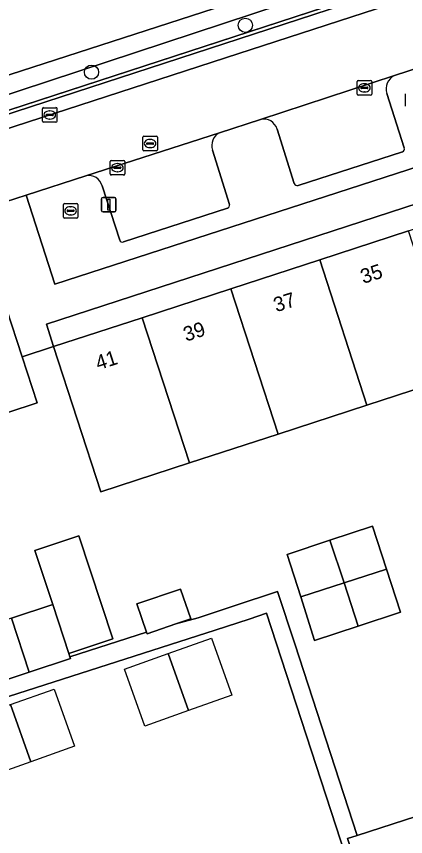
# Model space of a CAD drawing. Extents: x 158086 to 159499, y 382904 to 383981.
# Drawn here: x 159347.8 to 159374.5, y 382985.9 to 383042.2 of the extents above; entities that cross this region are included whole.
import ezdxf

# ---------------------------------------------------------------- set-up
doc = ezdxf.new("R2010")
doc.units = 0
for name, color, linetype in [('IMGEO_Boom', 7, 'Continuous'), ('IMGEO_Erf', 7, 'Continuous'), ('IMGEO_Groenvoorziening', 7, 'Continuous'), ('IMGEO_Haag', 7, 'Continuous'), ('IMGEO_Hek', 7, 'Continuous'), ('IMGEO_Kolk', 7, 'Continuous'), ('IMGEO_Lichtmast', 7, 'Continuous'), ('IMGEO_Pand', 7, 'Continuous'), ('IMGEO_Pand_nummerreeks', 7, 'Continuous'), ('IMGEO_Pand_vergunning_verleend', 7, 'Continuous'), ('IMGEO_Parkeervlak_open', 7, 'Continuous'), ('IMGEO_Rijbaan_lokaal_open', 7, 'Continuous'), ('IMGEO_Rioolput', 7, 'Continuous'), ('IMGEO_Voetpad_open', 7, 'Continuous')]:
    doc.layers.add(name, color=color, linetype=linetype)

msp = doc.modelspace()

# ---------------------------------------------------------------- linework, layer by layer
at = {"layer": 'IMGEO_Boom'}
for centre in [(159363.541, 383041.571), (159352.978, 383038.354)]:
    msp.add_circle(centre, 0.489, dxfattribs=at)
at = {"layer": 'IMGEO_Erf'}
for points in [[(159374.739, 383027.453), (159380.822, 383029.434), (159380.323, 383030.961), (159349.879, 383021.061), (159350.38, 383019.518), (159356.463, 383021.5), (159362.555, 383023.484), (159368.647, 383025.468)], [(159372.282, 383007.198), (159373.239, 383004.248), (159374.196, 383001.297), (159371.296, 383000.34), (159368.297, 382999.351), (159367.343, 383002.335), (159366.411, 383005.253), (159369.347, 383006.226)]]:
    msp.add_lwpolyline(points, close=True, dxfattribs=at)
for points in [[(159377.986, 383017.479), (159371.893, 383015.496), (159365.801, 383013.513), (159359.708, 383011.53), (159353.616, 383009.547), (159350.38, 383019.518), (159348.223, 383018.815), (159349.255, 383015.652), (159343.315, 383013.715)], [(159347.492, 383000.881), (159350.315, 383001.812), (159349.09, 383005.529), (159352.115, 383006.526), (159354.447, 382999.455), (159351.422, 382998.457), (159351.499, 382998.223), (159356.752, 382999.92), (159356.76, 382999.923), (159356.103, 383001.857), (159359.095, 383002.874), (159359.79, 383000.829), (159358.774, 383000.484), (159360.293, 383000.894), (159362.777, 383001.719), (159365.759, 383002.709), (159366.932, 382999.117), (159371.228, 382985.965), (159376.085, 382987.546)], [(159337.523, 382963.484), (159373.472, 382975.264), (159368.41, 382990.764), (159364.998, 383001.211), (159363.796, 383000.817), (159361.473, 383000.053), (159332.496, 382990.769)]]:
    msp.add_lwpolyline(points, dxfattribs=at)
at = {"layer": 'IMGEO_Groenvoorziening'}
for points in [[(159394.591, 383061.6), (159382.08, 383100.028), (159376.442, 383117.825), (159376.239, 383117.76), (159377.099, 383115.09), (159382.015, 383099.425), (159394.354, 383061.521), (159394.742, 383059.92), (159394.852, 383058.864), (159394.851, 383057.802), (159394.74, 383056.747), (159394.518, 383055.708), (159394.189, 383054.699), (159393.757, 383053.729), (159392.761, 383052.242), (159392.064, 383051.469), (159391.291, 383050.772), (159390.448, 383050.16), (159389.547, 383049.64), (159388.596, 383049.216), (159285.231, 383015.529), (159284.949, 383016.331), (159234.68, 383000)], [(159262.51, 383080.083), (159284.422, 383017.829), (159391.668, 383052.529)], [(159390.174, 383050.984), (159291.731, 383018.535), (159284.949, 383016.331), (159285.231, 383015.529), (159388.596, 383049.216)], [(159238.374, 383000), (159388.686, 383048.983)], [(159352.587, 383031.228), (159348.487, 383029.908), (159350.459, 383023.804), (159379.576, 383033.227), (159377.578, 383039.358), (159373.781, 383038.118)], [(159373.262, 383036.89), (159374.454, 383033.155)], [(159364.581, 383035.112), (159361.766, 383034.2)], [(159366.902, 383030.709), (159365.725, 383034.446)], [(159361.289, 383032.998), (159362.451, 383029.275)], [(159374.323, 383032.889), (159367.17, 383030.571)], [(159354.914, 383026.819), (159353.721, 383030.547)], [(159362.326, 383029.01), (159355.176, 383026.708)]]:
    msp.add_lwpolyline(points, dxfattribs=at)
msp.add_lwpolyline([(159284.422, 383017.829), (159284.949, 383016.331), (159291.731, 383018.535), (159390.174, 383050.984), (159391.668, 383052.529)], close=True, dxfattribs=at)
for centre, radius, start, end in [((159374.201, 383037.217), 0.994, 114.9778, 199.2006), ((159364.792, 383034.159), 0.976, 17.0907, 102.4961), ((159362.233, 383033.319), 0.997, 117.9444, 198.7654), ((159374.248, 383033.091), 0.216, 290.3169, 17.2444), ((159352.795, 383030.289), 0.962, 15.5538, 102.4741), ((159367.113, 383030.79), 0.227, 201.0581, 284.4517), ((159362.244, 383029.211), 0.217, 292.2042, 17.2894), ((159355.09, 383026.87), 0.183, 196.1501, 297.9286)]:
    msp.add_arc(centre, radius, start, end, dxfattribs=at)
at = {"layer": 'IMGEO_Haag'}
for points in [[(159394.591, 383061.6), (159382.08, 383100.028), (159376.442, 383117.825), (159376.239, 383117.76), (159377.099, 383115.09), (159382.015, 383099.425), (159394.354, 383061.521), (159394.742, 383059.92), (159394.852, 383058.864), (159394.851, 383057.802), (159394.74, 383056.747), (159394.518, 383055.708), (159394.189, 383054.699), (159393.757, 383053.729), (159392.761, 383052.242), (159392.064, 383051.469), (159391.291, 383050.772), (159390.448, 383050.16), (159389.547, 383049.64), (159388.596, 383049.216), (159285.231, 383015.529), (159284.949, 383016.331), (159234.68, 383000)], [(159390.174, 383050.984), (159291.731, 383018.535), (159284.949, 383016.331), (159285.231, 383015.529), (159388.596, 383049.216)], [(159238.374, 383000), (159388.686, 383048.983)]]:
    msp.add_lwpolyline(points, dxfattribs=at)
at = {"layer": 'IMGEO_Hek'}
msp.add_lwpolyline([(159377.099, 383115.09), (159382.015, 383099.425), (159394.354, 383061.521), (159394.742, 383059.92), (159394.852, 383058.864), (159394.851, 383057.802), (159394.74, 383056.747), (159394.518, 383055.708), (159394.189, 383054.699), (159393.757, 383053.729), (159392.761, 383052.242), (159392.064, 383051.469), (159391.291, 383050.772), (159390.448, 383050.16), (159389.547, 383049.64), (159388.596, 383049.216), (159337.033, 383032.412), (159285.231, 383015.529)], dxfattribs=at)
at = {"layer": 'IMGEO_Kolk'}
for p, q in [((159371.213, 383036.85), (159371.213, 383037.702)), ((159371.288, 383037.776), (159372.14, 383037.776)), ((159371.515, 383037.319), (159371.913, 383037.319)), ((159371.701, 383037.556), (159371.726, 383037.556)), ((159372.214, 383037.702), (159372.214, 383036.85)), ((159372.14, 383036.776), (159371.288, 383036.776)), ((159371.472, 383037.27), (159371.472, 383037.282)), ((159371.91, 383037.233), (159371.512, 383037.233)), ((159371.724, 383036.996), (159371.699, 383036.996)), ((159371.956, 383037.282), (159371.956, 383037.27)), ((159374.543, 383036.02), (159374.543, 383036.872)), ((159349.61, 383034.991), (159349.61, 383035.843)), ((159349.685, 383035.917), (159350.537, 383035.917)), ((159350.098, 383035.697), (159350.123, 383035.697)), ((159350.611, 383035.843), (159350.611, 383034.991)), ((159349.869, 383035.411), (159349.869, 383035.423)), ((159350.307, 383035.374), (159349.909, 383035.374)), ((159349.912, 383035.46), (159350.31, 383035.46)), ((159350.121, 383035.137), (159350.096, 383035.137)), ((159350.353, 383035.423), (159350.353, 383035.411)), ((159350.537, 383034.917), (159349.685, 383034.917)), ((159354.331, 383032.296), (159355.183, 383032.296)), ((159354.256, 383031.37), (159354.256, 383032.222)), ((159354.515, 383031.79), (159354.515, 383031.802)), ((159354.953, 383031.753), (159354.555, 383031.753)), ((159354.558, 383031.839), (159354.956, 383031.839)), ((159354.744, 383032.076), (159354.769, 383032.076)), ((159354.999, 383031.802), (159354.999, 383031.79)), ((159355.257, 383032.222), (159355.257, 383031.37)), ((159355.183, 383031.296), (159354.331, 383031.296)), ((159354.767, 383031.516), (159354.742, 383031.516)), ((159351.047, 383028.412), (159351.047, 383029.264)), ((159351.122, 383029.338), (159351.974, 383029.338)), ((159351.349, 383028.881), (159351.747, 383028.881)), ((159351.535, 383029.118), (159351.56, 383029.118)), ((159352.048, 383029.264), (159352.048, 383028.412)), ((159351.974, 383028.338), (159351.122, 383028.338)), ((159351.306, 383028.832), (159351.306, 383028.844)), ((159351.744, 383028.795), (159351.346, 383028.795)), ((159351.558, 383028.558), (159351.533, 383028.558)), ((159351.79, 383028.844), (159351.79, 383028.832))]:
    msp.add_line(p, q, dxfattribs=at)
for points in [[(159371.213, 383036.85), (159371.213, 383037.702)], [(159371.288, 383037.776), (159372.14, 383037.776)], [(159372.214, 383037.702), (159372.214, 383036.85)], [(159372.14, 383036.776), (159371.288, 383036.776)], [(159374.543, 383036.02), (159374.543, 383036.872)], [(159349.61, 383034.991), (159349.61, 383035.843)], [(159349.685, 383035.917), (159350.537, 383035.917)], [(159350.611, 383035.843), (159350.611, 383034.991)], [(159350.537, 383034.917), (159349.685, 383034.917)], [(159354.331, 383032.296), (159355.183, 383032.296)], [(159354.256, 383031.37), (159354.256, 383032.222)], [(159355.257, 383032.222), (159355.257, 383031.37)], [(159355.183, 383031.296), (159354.331, 383031.296)], [(159351.047, 383028.412), (159351.047, 383029.264)], [(159351.122, 383029.338), (159351.974, 383029.338)], [(159352.048, 383029.264), (159352.048, 383028.412)], [(159351.974, 383028.338), (159351.122, 383028.338)]]:
    msp.add_lwpolyline(points, dxfattribs=at)
for centre, radius, start, end in [((159371.29, 383037.7), 0.0765, 91.552, 178.448), ((159371.29, 383037.7), 0.0765, 91.552, 178.448), ((159371.512, 383037.279), 0.0403, 85.8775, 175.7526), ((159371.917, 383037.281), 0.0386, 1.7309, 96.639), ((159372.138, 383037.7), 0.0765, 1.552, 88.448), ((159372.138, 383037.7), 0.0765, 1.552, 88.448), ((159371.29, 383036.852), 0.0765, 181.552, 268.448), ((159371.29, 383036.852), 0.0765, 181.552, 268.448), ((159371.509, 383037.269), 0.0366, 178.938, 274.7102), ((159371.913, 383037.276), 0.043, 264.8664, 352.4533), ((159372.138, 383036.852), 0.0765, 271.552, 358.448), ((159372.138, 383036.852), 0.0765, 271.552, 358.448), ((159349.687, 383035.841), 0.0765, 91.552, 178.448), ((159349.687, 383035.841), 0.0765, 91.552, 178.448), ((159350.535, 383035.841), 0.0765, 1.552, 88.448), ((159350.535, 383035.841), 0.0765, 1.552, 88.448), ((159349.909, 383035.42), 0.0403, 85.8775, 175.7526), ((159349.906, 383035.41), 0.0366, 178.938, 274.7102), ((159350.31, 383035.417), 0.043, 264.8664, 352.4533), ((159350.314, 383035.422), 0.0386, 1.7309, 96.639), ((159349.687, 383034.993), 0.0765, 181.552, 268.448), ((159349.687, 383034.993), 0.0765, 181.552, 268.448), ((159350.535, 383034.993), 0.0765, 271.552, 358.448), ((159350.535, 383034.993), 0.0765, 271.552, 358.448), ((159354.333, 383032.22), 0.0765, 91.552, 178.448), ((159354.333, 383032.22), 0.0765, 91.552, 178.448), ((159355.181, 383032.22), 0.0765, 1.552, 88.448), ((159355.181, 383032.22), 0.0765, 1.552, 88.448), ((159354.555, 383031.799), 0.0403, 85.8775, 175.7526), ((159354.552, 383031.789), 0.0366, 178.938, 274.7102), ((159354.956, 383031.796), 0.043, 264.8664, 352.4533), ((159354.96, 383031.801), 0.0386, 1.7309, 96.639), ((159354.333, 383031.372), 0.0765, 181.552, 268.448), ((159354.333, 383031.372), 0.0765, 181.552, 268.448), ((159355.181, 383031.372), 0.0765, 271.552, 358.448), ((159355.181, 383031.372), 0.0765, 271.552, 358.448), ((159351.124, 383029.262), 0.0765, 91.552, 178.448), ((159351.124, 383029.262), 0.0765, 91.552, 178.448), ((159351.346, 383028.841), 0.0403, 85.8775, 175.7526), ((159351.751, 383028.843), 0.0386, 1.7309, 96.639), ((159351.972, 383029.262), 0.0765, 1.552, 88.448), ((159351.972, 383029.262), 0.0765, 1.552, 88.448), ((159351.124, 383028.414), 0.0765, 181.552, 268.448), ((159351.124, 383028.414), 0.0765, 181.552, 268.448), ((159351.343, 383028.831), 0.0366, 178.938, 274.7102), ((159351.747, 383028.838), 0.043, 264.8664, 352.4533), ((159351.972, 383028.414), 0.0765, 271.552, 358.448), ((159351.972, 383028.414), 0.0765, 271.552, 358.448)]:
    msp.add_arc(centre, radius, start, end, dxfattribs=at)
for centre, major_axis, ratio, start_param, end_param in [((159371.7, 383037.276), (-0.387, 0.002), 0.722429, 4.712389, 7.853982), ((159371.725, 383037.276), (-0.39, 0.002), 0.717154, 1.570796, 4.712389), ((159350.097, 383035.417), (-0.387, 0.002), 0.722429, 4.712389, 7.853982), ((159350.122, 383035.417), (-0.39, 0.002), 0.717154, 1.570796, 4.712389), ((159354.743, 383031.796), (-0.387, 0.002), 0.722429, 4.712389, 7.853982), ((159354.768, 383031.796), (-0.39, 0.002), 0.717154, 1.570796, 4.712389), ((159351.534, 383028.838), (-0.387, 0.002), 0.722429, 4.712389, 7.853982), ((159351.559, 383028.838), (-0.39, 0.002), 0.717154, 1.570796, 4.712389)]:
    msp.add_ellipse(centre, major_axis=major_axis, ratio=ratio, start_param=start_param, end_param=end_param, dxfattribs=at)
at = {"layer": 'IMGEO_Lichtmast'}
for p, q in [((159353.67, 383028.859), (159353.67, 383029.659)), ((159353.67, 383029.659), (159353.67, 383028.859)), ((159353.77, 383029.759), (159354.56, 383029.759)), ((159354.56, 383029.759), (159353.77, 383029.759)), ((159354.66, 383029.659), (159354.66, 383028.859)), ((159354.66, 383028.859), (159354.66, 383029.659)), ((159354.56, 383028.759), (159353.77, 383028.759)), ((159353.77, 383028.759), (159354.56, 383028.759))]:
    msp.add_line(p, q, dxfattribs=at)
msp.add_lwpolyline([(159354.09, 383029.634), (159354.24, 383029.634), (159354.24, 383028.884), (159354.09, 383028.884), (159354.09, 383029.634)], dxfattribs=at)
for centre, start, end in [((159353.77, 383029.659), 90, 180), ((159353.77, 383029.659), 90, 180), ((159354.56, 383029.659), 0, 90), ((159354.56, 383029.659), 360, 90), ((159353.77, 383028.859), 180, 270), ((159353.77, 383028.859), 180, 270), ((159354.56, 383028.859), 270, 0), ((159354.56, 383028.859), 270, 0)]:
    msp.add_arc(centre, 0.1, start, end, dxfattribs=at)
at = {"layer": 'IMGEO_Pand'}
for points in [[(159374.739, 383027.453), (159368.647, 383025.468), (159371.893, 383015.496), (159377.986, 383017.479)], [(159368.647, 383025.468), (159362.555, 383023.484), (159365.801, 383013.513), (159371.893, 383015.496)], [(159362.555, 383023.484), (159356.463, 383021.5), (159359.708, 383011.53), (159365.801, 383013.513)], [(159348.223, 383018.815), (159347.146, 383022.117), (159346.978, 383022.63), (159341.04, 383020.694), (159343.315, 383013.715), (159349.255, 383015.652)], [(159356.463, 383021.5), (159350.38, 383019.518), (159353.616, 383009.547), (159359.708, 383011.53)], [(159372.282, 383007.198), (159369.347, 383006.226), (159370.316, 383003.299), (159373.239, 383004.248)], [(159350.315, 383001.812), (159351.422, 382998.457), (159354.447, 382999.455), (159352.115, 383006.526), (159349.09, 383005.529)], [(159369.347, 383006.226), (159366.411, 383005.253), (159367.343, 383002.335), (159370.316, 383003.299)], [(159373.239, 383004.248), (159370.316, 383003.299), (159371.296, 383000.34), (159374.196, 383001.297)], [(159370.316, 383003.299), (159367.343, 383002.335), (159368.297, 382999.351), (159371.296, 383000.34)], [(159356.103, 383001.857), (159356.76, 382999.923), (159356.798, 382999.812), (159358.774, 383000.484), (159359.79, 383000.829), (159359.095, 383002.874)], [(159350.315, 383001.812), (159347.492, 383000.881), (159348.705, 382997.17), (159351.538, 382998.104), (159351.499, 382998.223), (159351.422, 382998.457)], [(159347.492, 383000.881), (159344.669, 382999.951), (159345.841, 382996.396), (159345.892, 382996.242), (159348.705, 382997.17)], [(159376.085, 382987.546), (159371.228, 382985.965), (159370.553, 382985.745), (159373.438, 382976.89), (159374.119, 382977.112), (159378.97, 382978.693)]]:
    msp.add_lwpolyline(points, close=True, dxfattribs=at)
at = {"layer": 'IMGEO_Pand_vergunning_verleend'}
for points in [[(159358.239, 382998.445), (159361.221, 382999.508), (159362.617, 382995.594), (159359.634, 382994.531)], [(159355.256, 382997.382), (159358.239, 382998.445), (159359.634, 382994.531), (159356.652, 382993.468)], [(159347.426, 382994.942), (159350.408, 382996.005), (159351.804, 382992.09), (159348.822, 382991.027)], [(159344.444, 382993.878), (159347.426, 382994.942), (159348.822, 382991.027), (159345.839, 382989.964)]]:
    msp.add_lwpolyline(points, close=True, dxfattribs=at)
at = {"layer": 'IMGEO_Parkeervlak_open'}
for points in [[(159373.781, 383038.118), (159364.581, 383035.112)], [(159374.454, 383033.155), (159373.262, 383036.89)], [(159361.766, 383034.2), (159352.587, 383031.228)], [(159365.725, 383034.446), (159366.902, 383030.709)], [(159362.451, 383029.275), (159361.289, 383032.998)], [(159367.17, 383030.571), (159374.323, 383032.889)], [(159353.721, 383030.547), (159354.914, 383026.819)], [(159355.176, 383026.708), (159362.326, 383029.01)]]:
    msp.add_lwpolyline(points, dxfattribs=at)
for centre, radius, start, end in [((159374.201, 383037.217), 0.994, 114.9778, 199.2006), ((159364.792, 383034.159), 0.976, 17.0907, 102.4961), ((159362.233, 383033.319), 0.997, 117.9444, 198.7654), ((159374.248, 383033.091), 0.216, 290.3169, 17.2444), ((159352.795, 383030.289), 0.962, 15.5538, 102.4741), ((159367.113, 383030.79), 0.227, 201.0581, 284.4517), ((159362.244, 383029.211), 0.217, 292.2042, 17.2894), ((159355.09, 383026.87), 0.183, 196.1501, 297.9286)]:
    msp.add_arc(centre, radius, start, end, dxfattribs=at)
at = {"layer": 'IMGEO_Rijbaan_lokaal_open'}
for points in [[(159392.011, 383049.031), (159388.987, 383048.048), (159362.19, 383039.334), (159357.609, 383037.846), (159318.834, 383025.268), (159320.388, 383020.749), (159344.731, 383028.678)], [(159344.931, 383028.763), (159348.487, 383029.908), (159352.587, 383031.228), (159361.766, 383034.2), (159364.581, 383035.112), (159373.781, 383038.118), (159377.578, 383039.358), (159388.082, 383042.789), (159388.388, 383042.889), (159390.481, 383043.56), (159390.777, 383043.641), (159401.403, 383046.995)]]:
    msp.add_lwpolyline(points, dxfattribs=at)
at = {"layer": 'IMGEO_Rioolput'}
for p, q in [((159356.579, 383033.956), (159357.431, 383033.956)), ((159356.504, 383033.03), (159356.504, 383033.882)), ((159356.763, 383033.45), (159356.763, 383033.462)), ((159357.201, 383033.413), (159356.803, 383033.413)), ((159356.806, 383033.499), (159357.204, 383033.499)), ((159356.992, 383033.736), (159357.017, 383033.736)), ((159357.247, 383033.462), (159357.247, 383033.45)), ((159357.505, 383033.882), (159357.505, 383033.03)), ((159357.431, 383032.956), (159356.579, 383032.956)), ((159357.015, 383033.176), (159356.99, 383033.176))]:
    msp.add_line(p, q, dxfattribs=at)
for points in [[(159356.579, 383033.956), (159357.431, 383033.956)], [(159356.504, 383033.03), (159356.504, 383033.882)], [(159357.505, 383033.882), (159357.505, 383033.03)], [(159357.431, 383032.956), (159356.579, 383032.956)]]:
    msp.add_lwpolyline(points, dxfattribs=at)
for centre, radius, start, end in [((159356.581, 383033.88), 0.0765, 91.552, 178.448), ((159356.581, 383033.88), 0.0765, 91.552, 178.448), ((159357.429, 383033.88), 0.0765, 1.552, 88.448), ((159357.429, 383033.88), 0.0765, 1.552, 88.448), ((159356.803, 383033.459), 0.0403, 85.8775, 175.7526), ((159356.8, 383033.449), 0.0366, 178.938, 274.7102), ((159357.204, 383033.456), 0.043, 264.8664, 352.4533), ((159357.208, 383033.461), 0.0386, 1.7309, 96.639), ((159356.581, 383033.032), 0.0765, 181.552, 268.448), ((159356.581, 383033.032), 0.0765, 181.552, 268.448), ((159357.429, 383033.032), 0.0765, 271.552, 358.448), ((159357.429, 383033.032), 0.0765, 271.552, 358.448)]:
    msp.add_arc(centre, radius, start, end, dxfattribs=at)
for centre, major_axis, ratio, start_param, end_param in [((159356.991, 383033.456), (-0.387, 0.002), 0.722429, 4.712389, 7.853982), ((159357.016, 383033.456), (-0.39, 0.002), 0.717154, 1.570796, 4.712389)]:
    msp.add_ellipse(centre, major_axis=major_axis, ratio=ratio, start_param=start_param, end_param=end_param, dxfattribs=at)
at = {"layer": 'IMGEO_Voetpad_open'}
for points in [[(159388.686, 383048.983), (159238.374, 383000), (159184.451, 382982.428), (159167.065, 382976.763), (159165.938, 382970.978), (159172.213, 382969.774), (159171.839, 382967.86), (159172.143, 382967.796), (159172.623, 382968.032), (159172.869, 382967.988), (159177.026, 382967.241), (159177.897, 382967.084), (159177.989, 382967.543), (159178.326, 382968.994)], [(159186.044, 382982.046), (159219.388, 382992.93), (159223.99, 382994.494), (159264.544, 383007.576), (159269.156, 383009.09), (159314.249, 383023.78), (159318.834, 383025.268), (159357.609, 383037.846), (159362.19, 383039.334), (159388.987, 383048.048), (159392.011, 383049.031)], [(159301.039, 383009.71), (159301.65, 383007.839), (159301.805, 383007.364), (159304.972, 383008.394), (159306.264, 383008.814), (159306.105, 383009.303), (159305.506, 383011.139), (159346.378, 383024.461), (159346.978, 383022.63), (159347.146, 383022.117), (159348.223, 383018.815), (159350.38, 383019.518), (159349.879, 383021.061), (159380.323, 383030.961), (159390.811, 383034.377), (159409.27, 383040.437), (159408.385, 383042.674), (159390.043, 383036.688), (159388.082, 383042.789), (159377.578, 383039.358), (159379.576, 383033.227), (159350.459, 383023.804), (159348.487, 383029.908), (159344.931, 383028.763)], [(159332.496, 382990.769), (159361.473, 383000.053), (159363.796, 383000.817), (159364.998, 383001.211), (159368.41, 382990.764), (159373.472, 382975.264), (159373.909, 382975.444), (159373.438, 382976.89), (159370.553, 382985.745), (159371.228, 382985.965), (159366.932, 382999.117), (159365.759, 383002.709), (159362.777, 383001.719), (159360.293, 383000.894), (159358.774, 383000.484), (159356.798, 382999.812), (159356.76, 382999.923), (159356.752, 382999.92), (159351.499, 382998.223), (159351.538, 382998.104), (159348.705, 382997.17), (159345.892, 382996.242)]]:
    msp.add_lwpolyline(points, dxfattribs=at)

# ---------------------------------------------------------------- texts
at = {"layer": 'IMGEO_Pand_nummerreeks'}
for s, p in [('35', (159371.638, 383023.813)), ('37', (159365.668, 383021.868)), ('39', (159359.472, 383019.85)), ('41', (159353.443, 383017.886))]:
    msp.add_text(s, height=1, rotation=18.0424, dxfattribs=at).set_placement(p)

doc.saveas('drawing.dxf')
